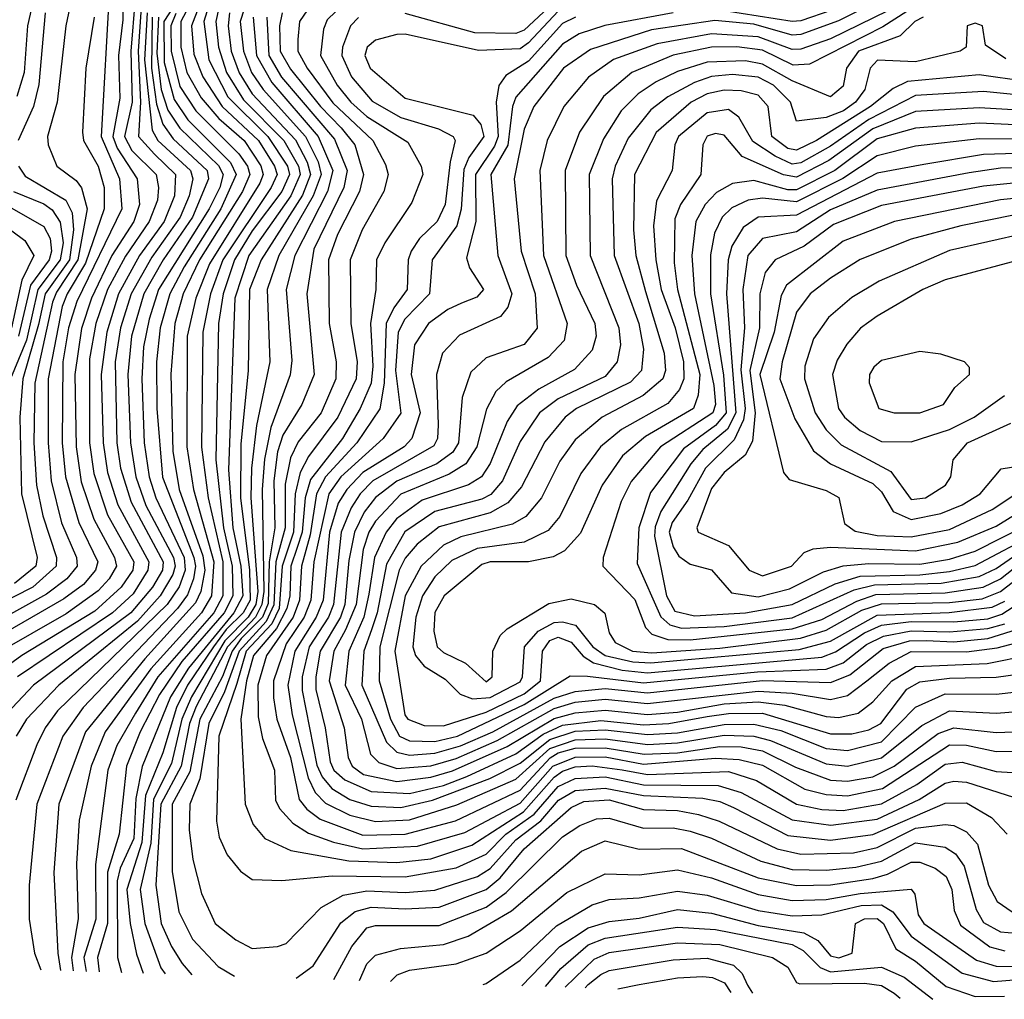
# Model space of a CAD drawing. Extents: x 501367 to 657802, y 482273 to 547541.
# Tile 673 of 714: x 640118 to 642434, y 483237 to 485539. Entities that reach past the tile are written whole.
import ezdxf

# ---------------------------------------------------------------- set-up
doc = ezdxf.new("R2010")
doc.units = 0

msp = doc.modelspace()

# ---------------------------------------------------------------- linework, layer by layer
at = {"layer": '0CON20XD'}
for points in [[(644055, 485755.3), (643885, 485696.3), (643845, 485673.8), (643795.9, 485625), (643745.1, 485514.9), (643710.8, 485465), (643681.2, 485448.8), (643635, 485436.4), (643543.7, 485433.7), (643215, 485479.8), (643125, 485480.4), (642999.7, 485460.3), (642908.5, 485431.5), (642865, 485408.4), (642792.9, 485325), (642705, 485206.3), (642655, 485169.5), (642585, 485155.5), (642495, 485158.6), (642385, 485148.1), (642145, 485102.1), (642031.9, 485058.1)], [(640245.4, 485615), (640226.6, 485525), (640206.6, 485345), (640183.8, 485265), (640185.6, 485245), (640205.3, 485195), (640250.9, 485160.9), (640263.8, 485143.8), (640277, 485095), (640254.8, 484975), (640205, 484899.1), (640195.7, 484875), (640154.2, 484685), (640151.7, 484545), (640157.6, 484445), (640172.7, 484372.7), (640204.9, 484275), (640204.2, 484255), (640149.6, 484205), (639966.7, 484113.3)], [(640329.4, 485615), (640310, 485265), (640352.7, 485165), (640358.4, 485095), (640252.8, 484877.2), (640233, 484815), (640219.9, 484735), (640218.4, 484545), (640226.3, 484465), (640257.1, 484357.1), (640301.7, 484265), (640296.3, 484245), (640268.1, 484211.9), (640222.4, 484177.6), (640008.4, 484055)], [(640362.2, 485615), (640361, 485539), (640350.4, 485455), (640353.5, 485355), (640337.7, 485265), (640347.3, 485237.3), (640394.2, 485165), (640400.2, 485105), (640386.8, 485065), (640334.8, 484984.8), (640287, 484885), (640263.5, 484813.5), (640247.9, 484705), (640251.2, 484535), (640263.2, 484453.2), (640293, 484365), (640341.2, 484275), (640346, 484255), (640328.8, 484225), (640302.9, 484197.1), (640227.3, 484142.7), (640065, 484049.9)], [(640159.6, 485625), (640136.4, 485525), (640128.7, 485415), (640111.2, 485358.8)], [(640508.9, 485615), (640457.1, 485535), (640458.4, 485438.4), (640481.3, 485351.3), (640513.9, 485303.9), (640613.7, 485203.7), (640627.6, 485175), (640591.7, 485095), (640505, 484958.6), (640471.4, 484895), (640448.9, 484815), (640440.1, 484735), (640440.7, 484625), (640453.9, 484463.9), (640528, 484275), (640531.7, 484255), (640527, 484225), (640512.7, 484187.3), (640489.3, 484155), (640267.4, 483922.7), (640220.1, 483855), (640158.8, 483695), (640140.3, 483505), (640140.5, 483425), (640153, 483345), (640168.2, 483305.8)], [(640539.5, 485615), (640497, 485535), (640497.1, 485475), (640511.3, 485415), (640545.4, 485355.4), (640586.6, 485306.6), (640646.4, 485255), (640685.5, 485195.5), (640691, 485175), (640683.3, 485155), (640564.5, 484965), (640532.3, 484885), (640512.5, 484795), (640511.5, 484535), (640526.7, 484435), (640574.8, 484265), (640569.6, 484185), (640545.7, 484145), (640426.4, 484013.6), (640319.1, 483865), (640286.4, 483785), (640257.8, 483657.8), (640251.8, 483555), (640256.1, 483426.1), (640240.3, 483335), (640243.9, 483303.3)], [(640556.6, 485615), (640522.3, 485525), (640527.9, 485457.9), (640549.2, 485405), (640594.4, 485335), (640680, 485255), (640717.8, 485195), (640723.8, 485175), (640710.1, 485145), (640596.2, 484975), (640566.9, 484895), (640548.7, 484805), (640545.8, 484534.2), (640561.3, 484415), (640595.9, 484265), (640595.7, 484185), (640574.6, 484145), (640443.1, 483995), (640390.7, 483909.3), (640346.5, 483833.5), (640325.7, 483775), (640296.2, 483553.8), (640297.2, 483425), (640268.9, 483335), (640274.5, 483302.3)], [(640666.2, 485625), (640637.1, 485535), (640644.4, 485465), (640663.4, 485415), (640690.9, 485375), (640790.5, 485265), (640820.1, 485205), (640827.1, 485175), (640808.5, 485125), (640727.6, 484985), (640700.5, 484905), (640706.6, 484735), (640674.9, 484585.1), (640663.7, 484485), (640662.2, 484415), (640671.7, 484288.3), (640678.1, 484195), (640673.3, 484165), (640655.4, 484135), (640600.8, 484079.2), (640522.4, 483947.6), (640499.6, 483895), (640475, 483791.2), (640432.7, 483707.3), (640426.5, 483603.5), (640401.5, 483495), (640412.9, 483415), (640450.4, 483310.4), (640460.1, 483296.2)], [(642295, 485626.8), (642025, 485494.4), (641955, 485469.6), (641935, 485468.9), (641855, 485498.6), (641745, 485506.3), (641617.2, 485482.8), (641515, 485445.9), (641455.9, 485404.1), (641397.9, 485335), (641358.8, 485255), (641341.3, 485185), (641350.4, 484985), (641405.5, 484825), (641398.9, 484785), (641361.4, 484745), (641262.2, 484687.8), (641238, 484665), (641215.8, 484624.1), (641193.7, 484535), (641167.7, 484495), (641128.7, 484471.3), (641015, 484424.1), (640955, 484360.6), (640939.5, 484335), (640926.2, 484293.8), (640909.3, 484165), (640884.3, 484105), (640857.1, 484055), (640846.4, 483985), (640881.4, 483875), (640890.7, 483805), (640900.3, 483785), (640927, 483765), (641005, 483748.4), (641085, 483758.6), (641136.5, 483773.5), (641265, 483830.7), (641375, 483896.3), (641425, 483910.3), (641495, 483916.3), (641595, 483906.3), (641665, 483911.5), (641775, 483930.9), (641855, 483935.8), (641917.9, 483927.9), (642015, 483901.1), (642045, 483898.7), (642090.5, 483909.5), (642125, 483935.5), (642169.6, 483985), (642225, 484019.2), (642393.7, 484026.3), (642495, 484046.2)], [(640389.9, 485590.1), (640379.4, 485465), (640383.1, 485345), (640365.1, 485265), (640382, 485232), (640439, 485175), (640444.9, 485145), (640442.1, 485115), (640423.1, 485065), (640367, 484983), (640325, 484904.9), (640297.4, 484825), (640282.2, 484742.2), (640282.7, 484545), (640292.6, 484472.6), (640324.9, 484375), (640387.1, 484265), (640384.7, 484245), (640357.1, 484205), (640295, 484148.8), (640123.5, 484045), (640015, 483966.4)], [(640573.4, 485606.6), (640551.5, 485535), (640562.8, 485445), (640608.2, 485358.2), (640702.1, 485265), (640747.9, 485195), (640752.7, 485175), (640735, 485135.1), (640665, 485042.8), (640623.4, 484975), (640596.8, 484895), (640586.1, 484825), (640579.7, 484505), (640597.5, 484345), (640618, 484255), (640619.9, 484185), (640599.1, 484145), (640499.7, 484030.3), (640447.1, 483952.9), (640401.8, 483865), (640369.6, 483785), (640352.4, 483625), (640324.6, 483535.4), (640324.5, 483415), (640301.6, 483335), (640305.2, 483301.3)], [(642163.3, 485596.7), (642043.7, 485536.3), (641955, 485504.2), (641935, 485502.7), (641845, 485528.3), (641752.9, 485537.1), (641604.5, 485515.5), (641460.7, 485469.3), (641397, 485425), (641327.3, 485335), (641305, 485282.1), (641281.1, 485165), (641297.8, 484995), (641330.6, 484895), (641335.6, 484814.4), (641305, 484775.6), (641215.4, 484744.6), (641179.1, 484710.9), (641158.8, 484651.2), (641150.1, 484545), (641137, 484523), (641099, 484495), (641005.4, 484454.6), (640955, 484416.3), (640928.5, 484381.5), (640905.9, 484335), (640892.1, 484267.9), (640883.1, 484165), (640872.7, 484135), (640825.1, 484055.1), (640814.6, 483995), (640815.1, 483965.1), (640837.1, 483875), (640848.1, 483795), (640857.1, 483775), (640882.6, 483752.6), (640945, 483724.9), (641035, 483720.4), (641115, 483739.3), (641170, 483760), (641285, 483813.7), (641349.7, 483860.2), (641395, 483881.2), (641485, 483892.1), (641585, 483881.9), (641645, 483884.8), (641735, 483901), (641785, 483908.3), (641865, 483908.9), (642025, 483860.6), (642075, 483860.7), (642115, 483870.2), (642143.2, 483885), (642205, 483965.4), (642235, 483982.9), (642305, 483991.6), (642415, 483993.8), (642505, 484006.5)], [(641385, 485589.5), (641305, 485514.7), (641285, 485506.8), (641188.6, 485508.6), (641025, 485554.1)], [(640586.7, 485566.7), (640579.9, 485535), (640585.5, 485475), (640605, 485415), (640645, 485350.9), (640739.6, 485255), (640774, 485195), (640777.9, 485175), (640756.1, 485125), (640657.1, 484985), (640624.6, 484885), (640609.2, 484480.8), (640619.9, 484345), (640638.4, 484255), (640643.2, 484185), (640621.8, 484145), (640515.3, 484015.3), (640472.6, 483947.4), (640406, 483784), (640391.5, 483708.5), (640386.4, 483615), (640354.8, 483545.2), (640347.6, 483515), (640348.7, 483335), (640358, 483299.6)], [(640795, 485562.1), (640776, 485535), (640772.5, 485492.5), (640772.4, 485465), (640794.7, 485425), (640855, 485343.4), (640948.8, 485255), (640979, 485199), (640984.5, 485175), (640974.5, 485135), (640924, 485045), (640895.7, 484975), (640897.4, 484825), (640912.3, 484735), (640909.5, 484695), (640866.9, 484605), (640797.8, 484512.2), (640778.1, 484475), (640766.5, 484425), (640762.3, 484335), (640735.8, 484255), (640728.8, 484155), (640711, 484119), (640650.9, 484055), (640628.7, 483978.7), (640586.4, 483855), (640581.5, 483655), (640587.4, 483617.4), (640605.9, 483575.9), (640637.6, 483537.6), (640665, 483518.2), (640735, 483515.8), (640853.3, 483526.7), (641025, 483524.4), (641145, 483545.7), (641215, 483578.1), (641261.8, 483625), (641328.3, 483671.7), (641385, 483736.8), (641425, 483755.9), (641495, 483759.7), (641585, 483740.4), (641760.9, 483739.1), (641815, 483722.5), (641935, 483658.8), (642025.8, 483645.8), (642135, 483659.8), (642234, 483706), (642295, 483744.4), (642315, 483749.5), (642345, 483747), (642495, 483699.5)], [(642028.6, 485561.4), (641955, 485536.4), (641935, 485534.8), (641775, 485559.9)], [(640293.1, 485545), (640274.1, 485425), (640265.7, 485275), (640268.5, 485255), (640303.2, 485195), (640316.9, 485145), (640316.8, 485095), (640272.8, 484967.2), (640229.9, 484895), (640218.5, 484865), (640185.1, 484695), (640185.1, 484544.9), (640192, 484455), (640216.9, 484356.9), (640252, 484275), (640253.6, 484255), (640229.5, 484225), (640181.4, 484188.6), (639981.3, 484078.7)], [(640418.3, 485555), (640411.9, 485445), (640429.9, 485279.9), (640443.4, 485255), (640520.2, 485185), (640525.8, 485165), (640517.1, 485125), (640495.5, 485075), (640428.9, 484981.1), (640380.3, 484895), (640355.5, 484815), (640343.2, 484735), (640346.7, 484545), (640355.2, 484485), (640380.4, 484405), (640455.7, 484265), (640453.8, 484245), (640430.4, 484205), (640379.8, 484145), (640150.6, 483975), (640075.8, 483895)], [(640444.7, 485545), (640440.8, 485460.8), (640451.1, 485375), (640466.5, 485326.5), (640495, 485284.1), (640586.1, 485196.1), (640596.8, 485175), (640589.3, 485145), (640564.1, 485095), (640445, 484904.9), (640422.5, 484835), (640409.8, 484770.2), (640405.6, 484695), (640410.7, 484545), (640422.6, 484465), (640438.2, 484415), (640504.8, 484275), (640507.6, 484245), (640493.7, 484206.3), (640465, 484165), (640207.1, 483915), (640178.1, 483875), (640158.9, 483835), (640109.5, 483705)], [(640430.1, 485545), (640428.2, 485425), (640440.4, 485340.4), (640455, 485294), (640479.5, 485259.5), (640559.1, 485185), (640562.7, 485165), (640524.5, 485075), (640455.5, 484975), (640410.1, 484895), (640381.6, 484795), (640373, 484705), (640378.7, 484545), (640391.6, 484465), (640415, 484397.5), (640479.7, 484275), (640484.1, 484255), (640478.6, 484235), (640448.6, 484185), (640395, 484125.2), (640210, 483975), (640134.3, 483895), (640110.3, 483855)], [(640403, 485557), (640396.7, 485465), (640402.8, 485345), (640397.5, 485265), (640435, 485223.2), (640484.9, 485175), (640482.7, 485125), (640458.1, 485065), (640400.4, 484985), (640350.6, 484895), (640323, 484805), (640310.2, 484705), (640314.6, 484545), (640324.9, 484474.9), (640349.1, 484399.1), (640421.8, 484265), (640419.7, 484245), (640385, 484190), (640336.7, 484145), (640113.5, 483995)], [(640177.9, 485555), (640163.5, 485386.5), (640150.4, 485335), (640114.5, 485255)], [(640485.9, 485554.1), (640474, 485525), (640474.7, 485465), (640495, 485381.9), (640532.6, 485325), (640633.6, 485223.6), (640653.9, 485195), (640659.2, 485175), (640642.1, 485135), (640541.2, 484975), (640502.7, 484895), (640483.3, 484825), (640474.1, 484705.9), (640478.6, 484525), (640493.5, 484435), (640549.2, 484279.2), (640553.7, 484245), (640544.7, 484195.3), (640531.6, 484168.4), (640412.8, 484037.2), (640273, 483865), (640210.3, 483695), (640198.9, 483535), (640208, 483345), (640214.3, 483304.3)], [(640611.9, 485555), (640608.8, 485525), (640615.8, 485465), (640634.5, 485414.5), (640665, 485365.3), (640767, 485257), (640794.7, 485204.7), (640802, 485175), (640783.4, 485126.6), (640686.2, 484975), (640659, 484905), (640655.8, 484715), (640638.2, 484541.8), (640637.5, 484415), (640658.7, 484245), (640660.7, 484175), (640644.2, 484145), (640604.2, 484105.8), (640574.1, 484065), (640513, 483975), (640487.1, 483922.9), (640455, 483815.7), (640414, 483716), (640405.8, 483605), (640370.4, 483495), (640378, 483415), (640392.8, 483342.8), (640409, 483297.9)], [(640667.6, 485545), (640675.5, 485455), (640711.4, 485391.4), (640820.5, 485265), (640855.1, 485185), (640842.2, 485135), (640765.7, 484985), (640744.9, 484905), (640758.2, 484738.1), (640754.4, 484704.4), (640709, 484581), (640693.8, 484506.2), (640688.5, 484435), (640692.1, 484195), (640687.9, 484165), (640673, 484135), (640607.4, 484065), (640533.5, 483925), (640518, 483885), (640498.2, 483785), (640450.3, 483695), (640438.2, 483505), (640451.1, 483415), (640475, 483360.5), (640500.5, 483320.5), (640522.8, 483294.1)], [(640699.6, 485545), (640704.5, 485455), (640734, 485404), (640858.4, 485258.4), (640888.8, 485185), (640880.5, 485145), (640810, 485000), (640793.6, 484895), (640811, 484705), (640782.2, 484635), (640737.3, 484562.7), (640725, 484523.2), (640716, 484455), (640718, 484345), (640705.3, 484265), (640702.9, 484167.1), (640689.2, 484135), (640638.8, 484085), (640618, 484055), (640595, 483995.7), (640542.2, 483895), (640518.3, 483771.7), (640476.8, 483695), (640477.1, 483537.1), (640492.2, 483442.2), (640525, 483378.1), (640585, 483313.6), (640623.4, 483290.8)], [(640735.7, 485555), (640729.3, 485525), (640731.2, 485465), (640755, 485422.7), (640825.6, 485335), (640874.3, 485285), (640906.6, 485245), (640927, 485175), (640917.6, 485135), (640865.4, 485034.6), (640844.9, 484975), (640846.1, 484825), (640862.8, 484735), (640861.8, 484695), (640827.6, 484615), (640773.3, 484546.7), (640755, 484509.7), (640742.5, 484447.5), (640742.9, 484345), (640720.9, 484265), (640716.3, 484163.7), (640698.1, 484125), (640634.1, 484055), (640600.3, 483959.7), (640563.4, 483885), (640541.6, 483755), (640518.5, 483695), (640517.1, 483635), (640525.6, 483565.6), (640545.6, 483485), (640578.1, 483415), (640626.5, 483376.5), (640665, 483356.3), (640725, 483360.8), (640745, 483368.2), (640827.4, 483452.6), (640878.8, 483481.2), (640935, 483491.4), (641025, 483487.4), (641095, 483493.5), (641194.8, 483525.2), (641225, 483543.8), (641285, 483611.6), (641344.1, 483655.9), (641385.3, 483705), (641425, 483727.1), (641495, 483733.2), (641585, 483715.3), (641725, 483709.6), (641765, 483701.6), (641797.2, 483687.2), (641925, 483621.7), (642025, 483610.4), (642125, 483624.4), (642295, 483697.7), (642345, 483698.8), (642403.8, 483663.8), (642440.3, 483625)], [(640861.8, 485558.2), (640841.2, 485538.8), (640832.8, 485517.2), (640826.1, 485455), (640864.7, 485385), (640897.2, 485345), (640935, 485311.6), (641031.3, 485251.3), (641062.8, 485195), (641066.1, 485175), (641040.4, 485109.6), (640977.2, 485015), (640957.2, 484975), (640955.6, 484905), (640943.6, 484825), (640949, 484725), (640944.9, 484685), (640919.1, 484625), (640877.1, 484555), (640801.9, 484458.1), (640789.7, 484415), (640782.8, 484335), (640771.1, 484298.9), (640756.1, 484255), (640753.7, 484185), (640746.5, 484155), (640721.9, 484108.1), (640668.4, 484045), (640651.6, 483985), (640638.2, 483895), (640648.8, 483695), (640667.5, 483647.5), (640694.6, 483615), (640756.1, 483586.1), (640892, 483562), (641005, 483558.2), (641085, 483567), (641181.4, 483598.6), (641303, 483677), (641375, 483759), (641395, 483772.9), (641425, 483782.8), (641465, 483785.8), (641535, 483776), (641595, 483765.3), (641785, 483772.4), (641850.9, 483750.9), (641945, 483695.5), (642005, 483682.9), (642055, 483680.4), (642145, 483696.3), (642228.3, 483741.7), (642295, 483789.6), (642335, 483794.3), (642415, 483772.3), (642505, 483766.7)], [(640915.4, 485544.6), (640896.5, 485525), (640877.2, 485475), (640875.9, 485455), (640898.4, 485405), (640947.5, 485347.5), (641015, 485309.5), (641102.9, 485282.9), (641137.8, 485265), (641142.6, 485255), (641130.5, 485205), (641119.1, 485105), (641100.5, 485065), (641058.3, 485025), (641039.1, 484995), (641032.1, 484975), (641029.7, 484905), (640998.3, 484861.7), (640980.3, 484825), (640975.1, 484685), (640965.1, 484624.9), (640911.1, 484545), (640837.7, 484465), (640816.7, 484425), (640801.3, 484328.7), (640781, 484255), (640776.1, 484175), (640761.1, 484135), (640699.1, 484045), (640678.1, 483975), (640679.5, 483900.5), (640689.4, 483849.4), (640717.4, 483775), (640719.6, 483705), (640729.6, 483685), (640760.8, 483650.8), (640797.5, 483627.5), (640856, 483606), (640925, 483590), (641053.6, 483596.4), (641165, 483628.8), (641295, 483697.6), (641372.4, 483785), (641425, 483805.5), (641495, 483806.9), (641585, 483789.7), (641755, 483803.3), (641810.5, 483800.5), (641865, 483786.8), (641965, 483730.9), (642015, 483717.8), (642065.1, 483714.9), (642147.5, 483732.5), (642305, 483834.5), (642345, 483834.3), (642415, 483818.8), (642505, 483820.6)], [(641385, 485559.1), (641315, 485484.5), (641295, 485470.6), (641197.1, 485467.1), (641025, 485504.8), (641005.5, 485504.5), (640955, 485491), (640935.7, 485475), (640929.8, 485455), (640942.4, 485425), (641025, 485354.5), (641184.9, 485314.9), (641203.2, 485293.2), (641210.1, 485265), (641174.9, 485215.1), (641162.7, 485187.3), (641156.4, 485093.6), (641146.6, 485055), (641088, 484975), (641081.8, 484895), (641024.4, 484835), (641008.4, 484805), (641002.4, 484715), (641015, 484614.7), (640972.8, 484555), (640873.9, 484465), (640845.4, 484425), (640810.1, 484265), (640803.4, 484175), (640787.3, 484135), (640745, 484072.4), (640715.1, 483985), (640715.1, 483945.1), (640722.9, 483895), (640755, 483804.7), (640775.9, 483705.9), (640793.3, 483683.3), (640825, 483660.2), (640925, 483622.8), (641025, 483624.6), (641143.5, 483656.5), (641295, 483727.9), (641366, 483804), (641385, 483816), (641425, 483826.7), (641495, 483828), (641587.2, 483812.8), (641665, 483816.1), (641765, 483830.7), (641815, 483829.7), (641865, 483820.4), (641942.6, 483782.6), (642025, 483752.1), (642065, 483749.7), (642125, 483759.9), (642175.1, 483784.9), (642278.5, 483861.5), (642315, 483874.9), (642415, 483863.5), (642515, 483867.7)], [(641425.3, 485545), (641395, 485530), (641315, 485442), (641261.8, 485408.2), (641245.3, 485384.7), (641239.1, 485345), (641243.2, 485265), (641235, 485241.9), (641190.4, 485175), (641191.1, 485065), (641169.1, 484979.1), (641175.9, 484955.9), (641208.8, 484905), (641193.1, 484886.9), (641157, 484873), (641125, 484858.4), (641079.4, 484825), (641046.5, 484775), (641039.3, 484705), (641059.9, 484615), (641040.9, 484555), (641022.7, 484535), (640925, 484474.5), (640887.3, 484435), (640867.2, 484402.8), (640846.8, 484335), (640831.7, 484175), (640815.9, 484135), (640765.1, 484055.1), (640749, 483975), (640759.2, 483905), (640797.1, 483757.1), (640812.9, 483722.9), (640837.7, 483697.7), (640895, 483669.4), (640955, 483654.7), (641035, 483658.8), (641146.5, 483693.5), (641285, 483754.1), (641365, 483826.1), (641425, 483846.4), (641495, 483848.6), (641595, 483835.7), (641665, 483839.3), (641775, 483857.6), (641845, 483855.2), (641884, 483845), (642015, 483790), (642064.9, 483784.9), (642145, 483804), (642239.6, 483880.4), (642305, 483914.5), (642415, 483909.3), (642505, 483916.3)], [(641655, 485555.1), (641494.3, 485525.7), (641434.4, 485505.6), (641395, 485481.8), (641285, 485357.4), (641277.1, 485335), (641266.1, 485243.9), (641226.2, 485175), (641243.1, 484985), (641276.1, 484895), (641266.3, 484863.7), (641248.8, 484841.2), (641152.3, 484797.7), (641112.5, 484755), (641098.7, 484705), (641102.7, 484587.3), (641100.6, 484555), (641092.5, 484537.5), (640948.7, 484455), (640918.9, 484425), (640897.8, 484392.2), (640874, 484335), (640856.6, 484165), (640844.5, 484135), (640798.8, 484065), (640783, 483995), (640782.8, 483962.8), (640816.9, 483786.9), (640829.5, 483759.5), (640852.4, 483732.4), (640895, 483706.6), (640945, 483691), (641015, 483687.8), (641089.2, 483705), (641224.1, 483755.9), (641295, 483791.4), (641365, 483847.5), (641425, 483866.6), (641495, 483869.8), (641595, 483858.7), (641665, 483862.6), (641775, 483882.9), (641845, 483883.4), (641908.1, 483868.1), (642015, 483826.4), (642065, 483821.4), (642145, 483841.8), (642225, 483923.7), (642295, 483954.3), (642415, 483953.6), (642505, 483964.2)], [(642205, 485558.4), (642147.9, 485522.1), (641975.7, 485434.3), (641937.6, 485432.4), (641865, 485467.2), (641805, 485475.2), (641745, 485474.4), (641655, 485455.7), (641557.6, 485415), (641491.2, 485358.8), (641434.8, 485275), (641400.9, 485185), (641403.1, 484985), (641428.1, 484915), (641471, 484825), (641473.9, 484795), (641465, 484762.7), (641423, 484717), (641339.1, 484670.9), (641288.4, 484631.6), (641264.9, 484595.1), (641225, 484496.3), (641204.4, 484465), (641173.9, 484446.1), (641065, 484409.6), (641004.2, 484365.8), (640980, 484335), (640952.4, 484275), (640939.3, 484189.3), (640928, 484135), (640892.7, 484055), (640883.9, 483975), (640921.9, 483895), (640943, 483813), (640963.3, 483793.3), (641005, 483779.3), (641085, 483785.8), (641145, 483803), (641241.6, 483845), (641375, 483919.8), (641425, 483934.7), (641495, 483941.9), (641595, 483932), (641855, 483961.3), (641935, 483956.5), (642025, 483941.4), (642065, 483950.7), (642110.3, 483985), (642163.2, 484026.9), (642215, 484053.9), (642345, 484053), (642417.2, 484062.8), (642495, 484082.8)], [(642243.3, 485545), (642223.8, 485535), (642188.9, 485501.1), (642091.1, 485465), (642062.5, 485425), (642055, 485383.2), (642025, 485357.6), (641935, 485395.3), (641865, 485434.9), (641825, 485442.4), (641735, 485439.2), (641665, 485417.1), (641615, 485393), (641572.9, 485365), (641532.6, 485325), (641491, 485259), (641457.4, 485175), (641460.3, 484985), (641527.6, 484815), (641531.2, 484775), (641523.1, 484735), (641495, 484700.4), (641385, 484648.4), (641340.5, 484615), (641295, 484547.6), (641253.6, 484455), (641226.7, 484423.3), (641205, 484412.4), (641095, 484383.1), (641024.2, 484335.8), (640980.9, 484259.1), (640958.8, 484145), (640945.3, 484104.7), (640927.9, 484055), (640922.6, 483975), (640980.8, 483840.8), (641005, 483817.4), (641035, 483810.3), (641095, 483814.8), (641155, 483832.2), (641231.1, 483865), (641375, 483944.6), (641425, 483960.5), (641495, 483967.1), (641595, 483956.9), (641865, 483985.8), (642025, 483981.1), (642070.8, 483999.2), (642148.9, 484061.1), (642210.6, 484079.4), (642250, 484080), (642315, 484077.2), (642395.3, 484084.7), (642505, 484119.2)], [(642437.5, 485447.5), (642389.4, 485479.4), (642382.9, 485525), (642365, 485531.1), (642346.2, 485525), (642344, 485475), (642330, 485465), (642225, 485439.9), (642135.7, 485444.3), (642118.3, 485425), (642105.7, 485375), (642083.8, 485345), (642056, 485325), (642015, 485309.5), (641945, 485300.8), (641931.4, 485345), (641890.9, 485385), (641855, 485404.2), (641795, 485410.6), (641745, 485405.8), (641705, 485391.9), (641642.3, 485357.7), (641602.6, 485327.4), (641549.2, 485260.8), (641518.7, 485195), (641511.5, 485165), (641516.2, 484985), (641574.6, 484825), (641585.4, 484765), (641580.8, 484715), (641555, 484687.6), (641428.1, 484625), (641401.2, 484605), (641353.3, 484546.7), (641298.7, 484441.3), (641266.7, 484403.3), (641225, 484380), (641105, 484347.2), (641053.2, 484306.8), (641025, 484273.8), (641010.4, 484245), (640965.6, 484065), (640963.5, 483985), (640990.2, 483895), (641011.8, 483855), (641035, 483843.9), (641095, 483842.5), (641147.8, 483855), (641305, 483929.8), (641412.7, 483997.3), (641453.8, 483996.2), (641585, 483980.8), (641853.3, 484006.7), (642015, 484012.4), (642055, 484027.5), (642109.6, 484070.4), (642149.5, 484090.5), (642215, 484102.9), (642305, 484100.4), (642395, 484108.2), (642435, 484119.1)], [(642485, 485394.2), (642375, 485409.7), (642206, 485394), (642172.8, 485377.2), (642119.1, 485335), (641992.4, 485255), (641945, 485232.5), (641925, 485236.6), (641887.2, 485265), (641878.3, 485335), (641855, 485361.9), (641815, 485372.2), (641775, 485373.9), (641735.1, 485364.9), (641697.8, 485345), (641615, 485274.1), (641564.1, 485175), (641561.5, 485045), (641567.6, 484985), (641589.7, 484900.3), (641634.2, 484755), (641637.4, 484715), (641631.2, 484695), (641584.5, 484655.6), (641487.8, 484605), (641425, 484551.9), (641388.3, 484501.7), (641345.8, 484415), (641308.9, 484371.1), (641276.9, 484353.1), (641156, 484324), (641115, 484304.4), (641062.1, 484255), (641025, 484184.7), (641000.4, 484055), (641024.1, 483905), (641030.9, 483895), (641069.9, 483879.9), (641115, 483879.5), (641215, 483911.4), (641304.4, 483955), (641343.4, 483985), (641347.7, 484055), (641365, 484079.8), (641385, 484088.1), (641415, 484075.8), (641443.2, 484043.2), (641467.5, 484027.5), (641535, 484010.5), (641595, 484004.4), (642005, 484041.2), (642037, 484053), (642105, 484097.9), (642145, 484116.2), (642215, 484124.6), (642315, 484123.5), (642395, 484131.1), (642428.4, 484141.6), (642495, 484184.7)], [(642495, 485359.5), (642385, 485370.1), (642225, 485361.4), (642115, 485304.5), (642025, 485242.1), (641955, 485203.1), (641935, 485199.8), (641895, 485218.8), (641842.6, 485252.6), (641809.8, 485309.8), (641785, 485327.8), (641735, 485320.3), (641667.8, 485265), (641659.4, 485245), (641652.9, 485185), (641616.3, 485113.7), (641608.9, 485055), (641614.5, 484975), (641627, 484905), (641659.9, 484815), (641679.3, 484735), (641680.4, 484695), (641670.2, 484669.8), (641642.7, 484637.3), (641534, 484576), (641484, 484535), (641437.8, 484472.2), (641388.4, 484371.6), (641361.3, 484338.7), (641305, 484311.5), (641193.9, 484296.1), (641135, 484267.9), (641095, 484229.5), (641065.3, 484185), (641049.7, 484135), (641042.7, 484065), (641049.4, 484045), (641069.9, 484019.9), (641119, 483989), (641154, 483954), (641183.1, 483943.1), (641225, 483945.7), (641295, 483982.7), (641300.7, 483995), (641305.8, 484065), (641337.8, 484102.2), (641375, 484122.6), (641395, 484124), (641425.8, 484115.8), (641466.3, 484065), (641495, 484045.1), (641560, 484030), (641602.5, 484027.5), (641951.2, 484058.8), (642025, 484078.5), (642135, 484139.6), (642304, 484146), (642405, 484158.3), (642435, 484172.5)], [(642495, 485325.1), (642375, 485332.4), (642225, 485323.3), (642125, 485282.9), (642021.6, 485208.4), (641945, 485168.8), (641914.4, 485174.4), (641817.7, 485217.7), (641775, 485267.4), (641755, 485271.5), (641735, 485265.8), (641724.8, 485245), (641720.2, 485175), (641672.5, 485105), (641658.9, 485071.1), (641657.4, 484967.4), (641665.5, 484905), (641717.8, 484705), (641713.7, 484656.3), (641703.2, 484625), (641590.4, 484559.6), (641536.2, 484513.8), (641488.4, 484445), (641437.4, 484332.6), (641399.3, 484290.7), (641373.3, 484276.7), (641314.9, 484265.1), (641225, 484265.3), (641205, 484258.5), (641116.9, 484185), (641095, 484146.2), (641092, 484102), (641100, 484065), (641115, 484051.5), (641167.1, 484027.1), (641215, 483983.2), (641229.5, 483995), (641230.9, 484055), (641248.4, 484091.6), (641265, 484107.8), (641362.7, 484167.3), (641415, 484178), (641470, 484165), (641494.4, 484144.4), (641505, 484098.1), (641518.8, 484075), (641559.4, 484055), (641605, 484051.1), (641765, 484061.7), (641954.6, 484085.4), (642015, 484104.3), (642099, 484151), (642145, 484166.3), (642305, 484169.1), (642382.2, 484177.8), (642425, 484194.9), (642495, 484248.9)], [(642495, 485290.5), (642375, 485296), (642225, 485284.1), (642135, 485258.9), (642035, 485185.1), (641945, 485139.4), (641925, 485139.6), (641845, 485161.2), (641795, 485154.3), (641757, 485133), (641730.1, 485105), (641708.4, 485065), (641698.8, 484985), (641705.6, 484895), (641751, 484679), (641754.6, 484635), (641748.8, 484615), (641625.2, 484535), (641556.3, 484453.7), (641533.1, 484406.9), (641490.7, 484275), (641490, 484255), (641565, 484176.7), (641590.2, 484110.2), (641604.9, 484094.9), (641642.6, 484082.6), (641695, 484081.3), (641935, 484107.4), (642005, 484129.7), (642087.1, 484172.8), (642132, 484188), (642295, 484191.8), (642384.4, 484205.6), (642425, 484224.9), (642469.6, 484260.4)], [(642515, 485258.1), (642375, 485259.4), (642225, 485241.9), (642135, 485219.2), (642054.2, 485165.8), (641945, 485111.3), (641865, 485119.8), (641831.5, 485115), (641792.9, 485097.1), (641770.5, 485075), (641752.7, 485037.3), (641743.1, 484986.9), (641742.9, 484895), (641773.9, 484703.9), (641779.9, 484615), (641755, 484585.7), (641679.1, 484530.9), (641602.2, 484427.8), (641574.6, 484345), (641570.7, 484260.7), (641625.9, 484135.9), (641647, 484117), (641675, 484109.3), (641775, 484112.6), (641935, 484133.5), (642081.2, 484198.8), (642128.8, 484211.2), (642285.4, 484214.6), (642375, 484230.7), (642415, 484248.9), (642465.4, 484284.6)], [(642565, 485227.9), (642385, 485222.3), (642245, 485198.8), (642135, 485178.3), (641945, 485079.4), (641854.7, 485075.3), (641819.5, 485050.5), (641793.2, 485006.8), (641784.5, 484975), (641780.6, 484895), (641802.4, 484615), (641782.9, 484577.1), (641725, 484529.2), (641696.8, 484495), (641626.5, 484383.5), (641612.7, 484347.3), (641611.4, 484325), (641639.1, 484185), (641659.3, 484149.3), (641705, 484137.8), (641825.3, 484145.3), (641935, 484164.4), (642036.5, 484213.5), (642095, 484231.3), (642235.5, 484234.5), (642305, 484241.9), (642365, 484256.3), (642513.7, 484335)], [(640115.6, 485195), (640131.4, 485171.4), (640226.9, 485115), (640241.6, 485085), (640244.9, 485044.9), (640235.1, 484975), (640178.4, 484895), (640162.7, 484822.7), (640125.4, 484695), (640118.4, 484605), (640122.8, 484425), (640159.2, 484275), (640156.5, 484255), (640106, 484214)], [(642585, 485192.8), (642425, 485190.4), (642351.1, 485178.9), (642135, 485138.8), (642025, 485092.5), (641945, 485040.8), (641865, 485025.1), (641830.8, 484985), (641819, 484905), (641822.8, 484815), (641814, 484716), (641824.5, 484625), (641820.9, 484599), (641798.3, 484551.7), (641730.8, 484485), (641690, 484410), (641652.7, 484357.3), (641645.9, 484335), (641655, 484300.3), (641668.6, 484278.6), (641695, 484259.3), (641745, 484246.2), (641792.4, 484192.4), (641855, 484182.5), (641928.5, 484201.5), (642008.9, 484241.1), (642055, 484255.7), (642115, 484261.2), (642235, 484259.5), (642305, 484270.8), (642365, 484289.6), (642494, 484355)], [(640104.1, 485135), (640175, 485106.4), (640195, 485092.5), (640213.4, 485063.4), (640220.5, 485015), (640213.8, 484975), (640161.2, 484905), (640134.1, 484785.9), (640096.9, 484695)], [(642495, 485122.7), (642425, 485115.8), (642175.4, 485065), (642055, 485018.7), (641921.5, 484915), (641908.8, 484891.2), (641892.4, 484805), (641859.2, 484705), (641914.6, 484474.6), (641928.3, 484458.3), (642015, 484432.3), (642045, 484416.2), (642057.7, 484355), (642082.9, 484337.1)], [(640071.6, 485111.6), (640175, 485053), (640189.8, 485025), (640193.4, 484995), (640188, 484975), (640143.7, 484915), (640115.8, 484795)], [(640035, 485090.9), (640130.5, 485020.5), (640151.3, 484985), (640123.4, 484926.6), (640098.8, 484815)], [(642459.4, 485080.6), (642331.5, 485055), (642215, 485023.4), (642095, 484975.8), (642025, 484931.9), (641977, 484895), (641945, 484852), (641911.2, 484735), (641906.2, 484695), (641941, 484601), (641985.5, 484525.5), (642025.1, 484495.1), (642125, 484448.8), (642145, 484429.6), (642172.9, 484382.9), (642215, 484364.4), (642285, 484378.4), (642335, 484399.2), (642377.5, 484425), (642426.7, 484483.3), (642495, 484494.3)], [(642031.9, 485058.1), (641963.3, 485006.7), (641895.4, 484974.6), (641871.5, 484945), (641859.2, 484895), (641858.4, 484815), (641835.5, 484715), (641848.2, 484615), (641841.8, 484548.2), (641824.1, 484515.9), (641775, 484475.2), (641745, 484436.9), (641710.5, 484345), (641714.1, 484335), (641785, 484303.3), (641833.5, 484245), (641865, 484232.1), (641933.8, 484255), (641963.1, 484286.9), (641984.3, 484295.7), (642025, 484299.3), (642225, 484290.8), (642325, 484311.1), (642415, 484348.9), (642495, 484397.8)], [(642485, 485037.4), (642305, 484997), (642139.3, 484925), (642075, 484886.6), (642020.4, 484839.6), (641985, 484788.8), (641964.8, 484725), (641964.2, 484695), (641988.9, 484615), (642015, 484574.8), (642049.9, 484539.9), (642167, 484477), (642215, 484411.4), (642248.7, 484415), (642295.3, 484445), (642307.9, 484465), (642313.8, 484505), (642347.1, 484545), (642449, 484591)], [(642485, 484978.3), (642295, 484927.5), (642242.3, 484905), (642135, 484842.2), (642096, 484814), (642063.3, 484776.7), (642040.8, 484739.2), (642029.8, 484705), (642043.8, 484625), (642057.9, 484605), (642095, 484573.7), (642145, 484547.8), (642215, 484546.7), (642305, 484575.6), (642363.1, 484605), (642434.5, 484655.5)], [(642235, 484614.8), (642290.8, 484635), (642317.5, 484675), (642352, 484705), (642351.7, 484721.7), (642340, 484735), (642285, 484753.3), (642235, 484759.5), (642145, 484738.5), (642127.2, 484722.8), (642116.5, 484705), (642115.8, 484685.8), (642138.5, 484625), (642175, 484615.3), (642235, 484614.8)], [(642082.9, 484337.1), (642135, 484326.6), (642215, 484323.9), (642305, 484341), (642405, 484388), (642575, 484499.9), (642655, 484526.4), (642705, 484523.2), (642795, 484472.6), (642865, 484442.9), (642935, 484437.9), (643055.1, 484445.1), (643205.1, 484465.1), (643385, 484506.6), (643415, 484517.1), (643468.3, 484551.7), (643596.9, 484613.1), (643625, 484624.1), (643705, 484639.4), (643775, 484642.4), (643845, 484637.1), (644257.4, 484545)], [(640768.3, 483286), (640808.8, 483315), (640873.8, 483416.2), (640907, 483443), (640945, 483453.6), (641025, 483449.1), (641105, 483453.4), (641215.3, 483494.7), (641248, 483522), (641305, 483590.4), (641415, 483687.7), (641445, 483701.6), (641505, 483705.5), (641585, 483682.7), (641665, 483680.1), (641715, 483671.3), (641763.6, 483655), (641900.1, 483590.1), (641955, 483577.5), (642079.2, 483580.8), (642135, 483593.2), (642225, 483638.9), (642295, 483647.6), (642314.9, 483644.9), (642345, 483630.2), (642371, 483601), (642396.9, 483505), (642416.8, 483466.8), (642452.1, 483442.1)], [(640857.2, 483283.1), (640899.4, 483360.6), (640935, 483404.8), (640955, 483410), (641105, 483410.1), (641215, 483453.6), (641262.7, 483487.3), (641395, 483618.3), (641435.3, 483645.3), (641475, 483660.7), (641505, 483662.4), (641585, 483638.7), (641655, 483639.6), (641695, 483632.2), (641745.2, 483615.2), (641861.3, 483561.3), (641935, 483541.9), (642015, 483540.2), (642085, 483546.9), (642145, 483561.2), (642225, 483604.3), (642295, 483594.6), (642318.8, 483578.8), (642339.4, 483549.4), (642367.6, 483447.6), (642385, 483417.2), (642425, 483395.5), (642515, 483387.6)], [(640917.8, 483281.1), (640935, 483319.7), (640955, 483340.6), (641013.6, 483356.4), (641115, 483365.3), (641173.1, 483385), (641275.1, 483444.9), (641439.7, 483585), (641495, 483609.5), (641575, 483589.6), (641675, 483591.1), (641855, 483522.3), (641945, 483504), (642025, 483506.1), (642125, 483520.7), (642159.6, 483530.4), (642215, 483558.8), (642235, 483559.3), (642271.6, 483545), (642297.2, 483525), (642310.9, 483495), (642315.7, 483445), (642331, 483411), (642400.1, 483360.1), (642435, 483350.3)], [(640990.7, 483278.7), (641006.1, 483293.9), (641035, 483305.1), (641145, 483320.2), (641215, 483344.8), (641295, 483397.4), (641405, 483487.4), (641495, 483531.4), (641575, 483529.4), (641665, 483540.8), (641745, 483522.4), (641855, 483483), (641935, 483468.7), (642015, 483471.5), (642094.7, 483485.3), (642215.2, 483495.2), (642223.5, 483483.5), (642231.2, 483435), (642244.8, 483415), (642368.9, 483328.9), (642415, 483314.4), (642455, 483313.4)], [(641208.5, 483271.5), (641215, 483273.7), (641295, 483329), (641380.9, 483409.1), (641465, 483458.9), (641505, 483471.2), (641575, 483475.4), (641665, 483490.9), (641735, 483481.7), (641855, 483445.5), (641935, 483433.2), (642005.1, 483435.1), (642096.9, 483456.9), (642145, 483458.6), (642172, 483442), (642215, 483384.9), (642335, 483298.3), (642408.8, 483278.8), (642495.4, 483285.4)], [(641299.5, 483268.5), (641388.9, 483361.1), (641455, 483404.3), (641505, 483419.7), (641575, 483427.3), (641665, 483447.8), (641745, 483438.9), (641855, 483410.3), (641962.7, 483392.7), (641995.1, 483375.1), (642025, 483338.5), (642045, 483334.3), (642076, 483345), (642084, 483415), (642105, 483426), (642135, 483426.8), (642149.6, 483415), (642178.7, 483355), (642225, 483326.5), (642296.8, 483266.8), (642365, 483243.6), (642434, 483244)], [(641354.9, 483266.7), (641390.7, 483309.3), (641455, 483364.5), (641495, 483380.1), (641665, 483406.2), (641755, 483400.9), (641935, 483365.4), (641961.2, 483351.2), (642001.2, 483311.2), (642025, 483301.2), (642145, 483312), (642198.3, 483288.3), (642265.8, 483236.7)], [(641400.8, 483265.2), (641469, 483331), (641505, 483346.4), (641665, 483369.2), (641765, 483365.8), (641888.5, 483335), (641925, 483311.8), (641945, 483276), (641953.4, 483273.4), (642105, 483274.4), (642145, 483268.9), (642175, 483251.4), (642189.3, 483239.2)], [(641447.8, 483263.6), (641455, 483271.8), (641485.2, 483295), (641505, 483304.2), (641655, 483329.4), (641735, 483333.2), (641797, 483317), (641817.6, 483297.6), (641829.7, 483269.7), (641841.4, 483250.7)], [(641524.9, 483261.1), (641575, 483271.6), (641665, 483286.9), (641725, 483290.3), (641747.9, 483287.9), (641775.5, 483275.5), (641790.4, 483252.3)]]:
    msp.add_lwpolyline(points, dxfattribs=at)

doc.saveas('drawing.dxf')
